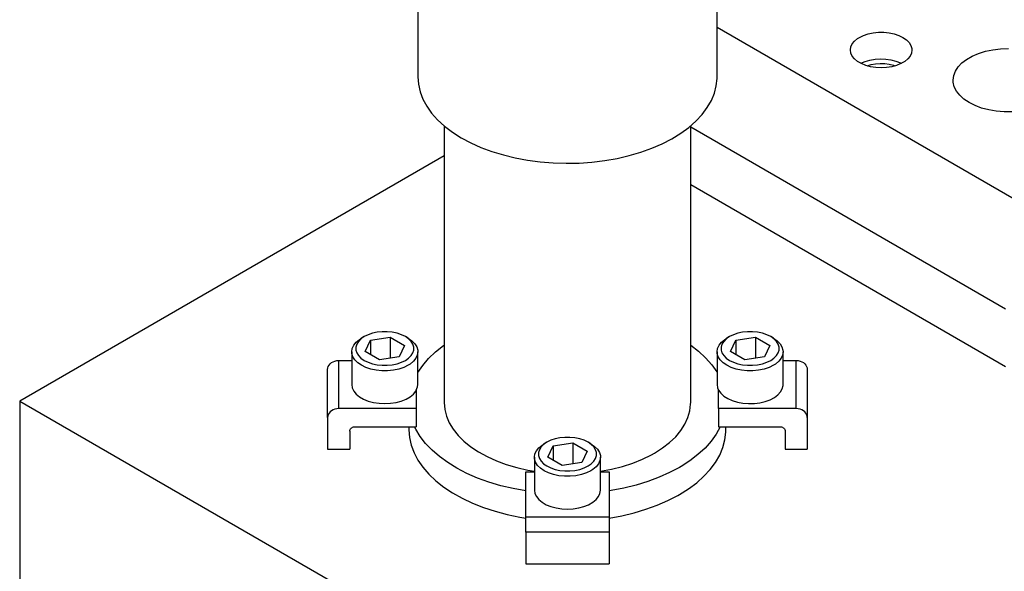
# Model space of a CAD drawing. Header units: inches. Extents: x 3 to 351, y 4 to 271.
# Tile 305 of 530: x 115.29 to 122.28, y 256.8 to 260.71. Entities that reach past the tile are written whole.
import ezdxf

# ---------------------------------------------------------------- set-up
doc = ezdxf.new("R2010")
doc.units = ezdxf.units.IN
doc.header["$LTSCALE"] = 0.5
doc.header["$MEASUREMENT"] = 0
doc.layers.add('DSS', color=7, linetype='Continuous')

msp = doc.modelspace()

# ---------------------------------------------------------------- linework, layer by layer
at = {"layer": 'DSS', "color": 96, "linetype": 'Continuous'}
for p, q in [((118.114, 263.573), (118.114, 260.307)), ((118.114, 263.573), (118.114, 260.307)), ((120.239, 260.307), (120.239, 263.573)), ((120.239, 260.307), (120.239, 263.573)), ((118.114, 260.307), (118.118, 260.2539)), ((118.114, 260.307), (118.118, 260.2539)), ((120.2332, 260.2432), (120.2388, 260.2963)), ((120.2332, 260.2432), (120.2388, 260.2963)), ((120.2388, 260.2963), (120.239, 260.307)), ((120.2388, 260.2963), (120.239, 260.307)), ((118.118, 260.2539), (118.1299, 260.2011)), ((118.118, 260.2539), (118.1299, 260.2011)), ((118.1299, 260.2011), (118.1498, 260.1491)), ((118.1299, 260.2011), (118.1498, 260.1491)), ((120.2196, 260.1905), (120.2332, 260.2432)), ((120.2196, 260.1905), (120.2332, 260.2432)), ((118.1498, 260.1491), (118.1773, 260.0984)), ((118.1498, 260.1491), (118.1773, 260.0984)), ((120.1691, 260.0883), (120.1982, 260.1388)), ((120.1691, 260.0883), (120.1982, 260.1388)), ((120.1982, 260.1388), (120.2196, 260.1905)), ((120.1982, 260.1388), (120.2196, 260.1905)), ((118.1773, 260.0984), (118.2124, 260.0491)), ((118.1773, 260.0984), (118.2124, 260.0491)), ((120.1325, 260.0394), (120.1691, 260.0883)), ((120.1325, 260.0394), (120.1691, 260.0883)), ((118.2124, 260.0491), (118.2548, 260.0019)), ((118.2124, 260.0491), (118.2548, 260.0019)), ((118.2548, 260.0019), (118.3041, 259.9569)), ((118.2548, 260.0019), (118.3041, 259.9569)), ((120.0381, 259.9481), (120.0888, 259.9926)), ((120.0381, 259.9481), (120.0888, 259.9926)), ((120.0888, 259.9926), (120.1325, 260.0394)), ((120.0888, 259.9926), (120.1325, 260.0394)), ((118.3041, 259.9569), (118.3599, 259.9146)), ((118.3041, 259.9569), (118.3599, 259.9146)), ((119.981, 259.9064), (120.0381, 259.9481)), ((119.981, 259.9064), (120.0381, 259.9481)), ((118.3599, 259.9146), (118.4219, 259.8752)), ((118.3599, 259.9146), (118.4219, 259.8752)), ((118.4219, 259.8752), (118.4896, 259.8391)), ((118.4219, 259.8752), (118.4896, 259.8391)), ((119.8491, 259.8322), (119.9178, 259.8676)), ((119.8491, 259.8322), (119.9178, 259.8676)), ((119.9178, 259.8676), (119.981, 259.9064)), ((119.9178, 259.8676), (119.981, 259.9064)), ((118.4896, 259.8391), (118.5624, 259.8064)), ((118.4896, 259.8391), (118.5624, 259.8064)), ((118.5624, 259.8064), (118.6399, 259.7776)), ((118.5624, 259.8064), (118.6399, 259.7776)), ((119.6969, 259.7722), (119.7753, 259.8003)), ((119.6969, 259.7722), (119.7753, 259.8003)), ((119.7753, 259.8003), (119.8491, 259.8322)), ((119.7753, 259.8003), (119.8491, 259.8322)), ((118.6399, 259.7776), (118.7214, 259.7527)), ((118.6399, 259.7776), (118.7214, 259.7527)), ((118.7214, 259.7527), (118.8063, 259.7321)), ((118.7214, 259.7527), (118.8063, 259.7321)), ((118.8063, 259.7321), (118.894, 259.7157)), ((118.8063, 259.7321), (118.894, 259.7157)), ((118.894, 259.7157), (118.9838, 259.7038)), ((118.894, 259.7157), (118.9838, 259.7038)), ((119.3508, 259.7019), (119.441, 259.7129)), ((119.3508, 259.7019), (119.441, 259.7129)), ((119.441, 259.7129), (119.5291, 259.7284)), ((119.441, 259.7129), (119.5291, 259.7284)), ((119.5291, 259.7284), (119.6147, 259.7482)), ((119.5291, 259.7284), (119.6147, 259.7482)), ((119.6147, 259.7482), (119.6969, 259.7722)), ((119.6147, 259.7482), (119.6969, 259.7722)), ((118.9838, 259.7038), (119.0751, 259.6964)), ((118.9838, 259.7038), (119.0751, 259.6964)), ((119.0751, 259.6964), (119.1672, 259.6936)), ((119.0751, 259.6964), (119.1672, 259.6936)), ((119.1672, 259.6936), (119.2593, 259.6955)), ((119.1672, 259.6936), (119.2593, 259.6955)), ((119.2593, 259.6955), (119.3508, 259.7019)), ((119.2593, 259.6955), (119.3508, 259.7019)), ((117.5521, 258.2948), (117.5521, 257.9538)), ((120.8009, 257.9538), (120.8009, 258.2948)), ((118.8812, 257.1865), (119.4718, 257.1865)), ((119.4718, 257.0767), (118.8812, 257.0767))]:
    msp.add_line(p, q, dxfattribs=at)
at = {"layer": 'DSS', "color": 132, "linetype": 'Continuous'}
for p, q in [((120.239, 260.6597), (122.7488, 259.2107)), ((121.3472, 260.6195), (121.3848, 260.6233)), ((121.3848, 260.6233), (121.4229, 260.6233)), ((121.4229, 260.6233), (121.4605, 260.6195)), ((121.1983, 260.5407), (121.2144, 260.5606)), ((121.2144, 260.5606), (121.2363, 260.5786)), ((121.2363, 260.5786), (121.2492, 260.5868)), ((121.2492, 260.5868), (121.2784, 260.6009)), ((121.2784, 260.6009), (121.3114, 260.6119)), ((121.3114, 260.6119), (121.3472, 260.6195)), ((121.4605, 260.6195), (121.4963, 260.6119)), ((121.4963, 260.6119), (121.5293, 260.6009)), ((121.5293, 260.6009), (121.5585, 260.5868)), ((121.5585, 260.5868), (121.5831, 260.5699)), ((121.5831, 260.5699), (121.6021, 260.5508)), ((121.6021, 260.5508), (121.6152, 260.5302)), ((121.1851, 260.4975), (121.1884, 260.5194)), ((121.1884, 260.4755), (121.1851, 260.4975)), ((121.1884, 260.5194), (121.1983, 260.5407)), ((121.6152, 260.5302), (121.6218, 260.5085)), ((121.6226, 260.4975), (121.6193, 260.4755)), ((121.6218, 260.5085), (121.6226, 260.4975)), ((122.095, 260.4732), (122.1441, 260.4885)), ((122.1441, 260.4885), (122.1965, 260.4997)), ((122.1965, 260.4997), (122.2511, 260.5065)), ((122.2511, 260.5065), (122.3069, 260.5087)), ((121.1983, 260.4543), (121.1884, 260.4755)), ((121.2144, 260.4343), (121.1983, 260.4543)), ((121.2363, 260.4163), (121.2144, 260.4343)), ((121.2633, 260.4007), (121.2363, 260.4163)), ((121.2591, 260.4028), (121.2898, 260.4158)), ((121.2898, 260.4158), (121.324, 260.4256)), ((121.324, 260.4256), (121.3605, 260.4319)), ((121.3605, 260.4319), (121.3984, 260.4343)), ((121.3984, 260.4343), (121.4365, 260.433)), ((121.4365, 260.433), (121.4735, 260.4278)), ((121.4735, 260.4278), (121.5085, 260.419)), ((121.5085, 260.419), (121.5403, 260.4068)), ((121.5714, 260.4163), (121.5445, 260.4007)), ((121.5933, 260.4343), (121.5714, 260.4163)), ((121.6094, 260.4543), (121.5933, 260.4343)), ((121.6193, 260.4755), (121.6094, 260.4543)), ((121.9771, 260.4053), (122.0106, 260.4311)), ((122.0106, 260.4311), (122.0502, 260.4539)), ((122.0502, 260.4539), (122.095, 260.4732)), ((121.2945, 260.3881), (121.2633, 260.4007)), ((121.329, 260.3788), (121.2945, 260.3881)), ((121.3042, 260.385), (121.3333, 260.3936)), ((121.3659, 260.3731), (121.329, 260.3788)), ((121.3333, 260.3936), (121.3645, 260.3992)), ((121.3645, 260.3992), (121.397, 260.4015)), ((121.4039, 260.3712), (121.3659, 260.3731)), ((121.397, 260.4015), (121.4296, 260.4006)), ((121.4418, 260.3731), (121.4039, 260.3712)), ((121.4296, 260.4006), (121.4615, 260.3964)), ((121.4787, 260.3788), (121.4418, 260.3731)), ((121.4615, 260.3964), (121.4916, 260.389)), ((121.5132, 260.3881), (121.4787, 260.3788)), ((121.4916, 260.389), (121.5035, 260.385)), ((121.5445, 260.4007), (121.5132, 260.3881)), ((121.5403, 260.4068), (121.5486, 260.4028)), ((121.9188, 260.3153), (121.9307, 260.3468)), ((121.9307, 260.3468), (121.9503, 260.377)), ((121.9503, 260.377), (121.9771, 260.4053)), ((121.9148, 260.2831), (121.9188, 260.3153)), ((121.9157, 260.2683), (121.9148, 260.2831)), ((121.9233, 260.2363), (121.9157, 260.2683)), ((121.9388, 260.2053), (121.9233, 260.2363)), ((121.9618, 260.1759), (121.9388, 260.2053)), ((121.9918, 260.1487), (121.9618, 260.1759)), ((122.0282, 260.1243), (121.9918, 260.1487)), ((122.0703, 260.1031), (122.0282, 260.1243)), ((122.1172, 260.0855), (122.0703, 260.1031)), ((122.1679, 260.072), (122.1172, 260.0855)), ((122.2215, 260.0629), (122.1679, 260.072)), ((122.2768, 260.0582), (122.2215, 260.0629)), ((122.3326, 260.0582), (122.2768, 260.0582)), ((120.0515, 259.9515), (122.2877, 258.6604)), ((117.7001, 258.4438), (117.7139, 258.4525)), ((117.7335, 258.4638), (117.7103, 258.4479)), ((117.7335, 258.4638), (117.7139, 258.4525)), ((117.7611, 258.4772), (117.7335, 258.4638)), ((117.7335, 258.4638), (117.7335, 258.4638)), ((117.7923, 258.4876), (117.7611, 258.4772)), ((117.7775, 258.4384), (117.917, 258.46)), ((117.8261, 258.4947), (117.7923, 258.4876)), ((117.8616, 258.4983), (117.8261, 258.4947)), ((117.8976, 258.4983), (117.8616, 258.4983)), ((117.9331, 258.4947), (117.8976, 258.4983)), ((117.917, 258.46), (118.019, 258.4011)), ((117.917, 258.46), (117.917, 258.3106)), ((117.9669, 258.4876), (117.9331, 258.4947)), ((117.9981, 258.4772), (117.9669, 258.4876)), ((118.0257, 258.4638), (117.9981, 258.4772)), ((118.0453, 258.4525), (118.0257, 258.4638)), ((118.0489, 258.4479), (118.0257, 258.4638)), ((118.0453, 258.4525), (118.0716, 258.4344)), ((120.2938, 258.4438), (120.3076, 258.4525)), ((120.3272, 258.4638), (120.3041, 258.4479)), ((120.3272, 258.4638), (120.3076, 258.4525)), ((120.3548, 258.4772), (120.3272, 258.4638)), ((120.3272, 258.4638), (120.3272, 258.4638)), ((120.386, 258.4876), (120.3548, 258.4772)), ((120.3713, 258.4384), (120.5107, 258.46)), ((120.4199, 258.4947), (120.386, 258.4876)), ((120.4553, 258.4983), (120.4199, 258.4947)), ((120.4914, 258.4983), (120.4553, 258.4983)), ((120.5268, 258.4947), (120.4914, 258.4983)), ((120.5107, 258.46), (120.6128, 258.4011)), ((120.5107, 258.46), (120.5107, 258.3106)), ((120.5607, 258.4876), (120.5268, 258.4947)), ((120.5919, 258.4772), (120.5607, 258.4876)), ((120.6195, 258.4638), (120.5919, 258.4772)), ((120.6391, 258.4525), (120.6195, 258.4638)), ((120.6426, 258.4479), (120.6195, 258.4638)), ((120.6391, 258.4525), (120.6653, 258.4344)), ((117.6488, 258.3803), (117.6594, 258.4031)), ((117.6594, 258.4031), (117.6766, 258.4245)), ((117.68, 258.4104), (117.6738, 258.3899)), ((117.6738, 258.3899), (117.6738, 258.3691)), ((117.6766, 258.4245), (117.7001, 258.4438)), ((117.6923, 258.4299), (117.68, 258.4104)), ((117.7103, 258.4479), (117.6923, 258.4299)), ((117.7402, 258.3579), (117.7775, 258.4384)), ((117.7775, 258.4384), (117.7775, 258.3363)), ((118.019, 258.4011), (117.9817, 258.3206)), ((118.0669, 258.4299), (118.0489, 258.4479)), ((118.0792, 258.4104), (118.0669, 258.4299)), ((118.0716, 258.4344), (118.092, 258.414)), ((118.0854, 258.3899), (118.0792, 258.4104)), ((118.0854, 258.3691), (118.0854, 258.3899)), ((118.092, 258.414), (118.106, 258.3918)), ((118.106, 258.3918), (118.1131, 258.3686)), ((120.2425, 258.3803), (120.2531, 258.4031)), ((120.2531, 258.4031), (120.2704, 258.4245)), ((120.2738, 258.4104), (120.2675, 258.3899)), ((120.2675, 258.3899), (120.2675, 258.3691)), ((120.2704, 258.4245), (120.2938, 258.4438)), ((120.2861, 258.4299), (120.2738, 258.4104)), ((120.3041, 258.4479), (120.2861, 258.4299)), ((120.3339, 258.3579), (120.3713, 258.4384)), ((120.3713, 258.4384), (120.3713, 258.3363)), ((120.6128, 258.4011), (120.5754, 258.3206)), ((120.6606, 258.4299), (120.6426, 258.4479)), ((120.6729, 258.4104), (120.6606, 258.4299)), ((120.6653, 258.4344), (120.6858, 258.414)), ((120.6792, 258.3899), (120.6729, 258.4104)), ((120.6792, 258.3691), (120.6792, 258.3899)), ((120.6858, 258.414), (120.6997, 258.3918)), ((120.6997, 258.3918), (120.7068, 258.3686)), ((117.6452, 258.3568), (117.6488, 258.3803)), ((117.6452, 258.3568), (117.6452, 258.1243)), ((117.6461, 258.345), (117.6452, 258.3568)), ((117.6532, 258.3218), (117.6461, 258.345)), ((117.6672, 258.2996), (117.6532, 258.3218)), ((117.6738, 258.3691), (117.68, 258.3486)), ((117.68, 258.3486), (117.6923, 258.3291)), ((117.6923, 258.3291), (117.7103, 258.3111)), ((117.8422, 258.299), (117.7402, 258.3579)), ((117.9817, 258.3206), (117.8422, 258.299)), ((118.0489, 258.3111), (118.0669, 258.3291)), ((118.0669, 258.3291), (118.0792, 258.3486)), ((118.0792, 258.3486), (118.0854, 258.3691)), ((118.1104, 258.3333), (118.0998, 258.3105)), ((118.114, 258.3568), (118.1104, 258.3333)), ((118.1131, 258.3686), (118.114, 258.3568)), ((118.114, 258.1243), (118.114, 258.3568)), ((120.239, 258.3568), (120.2425, 258.3803)), ((120.239, 258.3568), (120.239, 258.1243)), ((120.2399, 258.345), (120.239, 258.3568)), ((120.247, 258.3218), (120.2399, 258.345)), ((120.2609, 258.2996), (120.247, 258.3218)), ((120.2675, 258.3691), (120.2738, 258.3486)), ((120.2738, 258.3486), (120.2861, 258.3291)), ((120.2861, 258.3291), (120.3041, 258.3111)), ((120.436, 258.299), (120.3339, 258.3579)), ((120.5754, 258.3206), (120.436, 258.299)), ((120.6426, 258.3111), (120.6606, 258.3291)), ((120.6606, 258.3291), (120.6729, 258.3486)), ((120.6729, 258.3486), (120.6792, 258.3691)), ((120.7042, 258.3333), (120.6936, 258.3105)), ((120.7077, 258.3568), (120.7042, 258.3333)), ((120.7068, 258.3686), (120.7077, 258.3568)), ((120.7077, 258.1243), (120.7077, 258.3568)), ((117.6876, 258.2792), (117.6672, 258.2996)), ((117.7139, 258.2611), (117.6876, 258.2792)), ((117.7103, 258.3111), (117.7335, 258.2951)), ((117.7452, 258.246), (117.7139, 258.2611)), ((117.7335, 258.2951), (117.7611, 258.2818)), ((117.7806, 258.2342), (117.7452, 258.246)), ((117.7611, 258.2818), (117.7923, 258.2714)), ((117.7923, 258.2714), (117.8261, 258.2643)), ((117.8261, 258.2643), (117.8616, 258.2606)), ((117.8616, 258.2606), (117.8976, 258.2606)), ((117.8976, 258.2606), (117.9331, 258.2643)), ((117.9331, 258.2643), (117.9669, 258.2714)), ((117.9669, 258.2714), (117.9981, 258.2818)), ((118.014, 258.246), (117.9787, 258.2342)), ((117.9981, 258.2818), (118.0257, 258.2951)), ((118.0453, 258.2611), (118.014, 258.246)), ((118.0257, 258.2951), (118.0489, 258.3111)), ((118.0591, 258.2698), (118.0453, 258.2611)), ((118.0826, 258.2892), (118.0591, 258.2698)), ((118.0998, 258.3105), (118.0826, 258.2892)), ((120.2814, 258.2792), (120.2609, 258.2996)), ((120.3076, 258.2611), (120.2814, 258.2792)), ((120.3041, 258.3111), (120.3272, 258.2951)), ((120.3389, 258.246), (120.3076, 258.2611)), ((120.3272, 258.2951), (120.3548, 258.2818)), ((120.3743, 258.2342), (120.3389, 258.246)), ((120.3548, 258.2818), (120.386, 258.2714)), ((120.386, 258.2714), (120.4199, 258.2643)), ((120.4199, 258.2643), (120.4553, 258.2606)), ((120.4553, 258.2606), (120.4914, 258.2606)), ((120.4914, 258.2606), (120.5268, 258.2643)), ((120.5268, 258.2643), (120.5607, 258.2714)), ((120.5607, 258.2714), (120.5919, 258.2818)), ((120.6078, 258.246), (120.5724, 258.2342)), ((120.5919, 258.2818), (120.6195, 258.2951)), ((120.6391, 258.2611), (120.6078, 258.246)), ((120.6195, 258.2951), (120.6426, 258.3111)), ((120.6529, 258.2698), (120.6391, 258.2611)), ((120.6763, 258.2892), (120.6529, 258.2698)), ((120.6936, 258.3105), (120.6763, 258.2892)), ((117.8189, 258.2261), (117.7806, 258.2342)), ((117.8592, 258.222), (117.8189, 258.2261)), ((117.9, 258.222), (117.8592, 258.222)), ((117.9403, 258.2261), (117.9, 258.222)), ((117.9787, 258.2342), (117.9403, 258.2261)), ((120.4127, 258.2261), (120.3743, 258.2342)), ((120.4529, 258.222), (120.4127, 258.2261)), ((120.4938, 258.222), (120.4529, 258.222)), ((120.534, 258.2261), (120.4938, 258.222)), ((120.5724, 258.2342), (120.534, 258.2261)), ((117.6452, 258.1243), (117.6488, 258.1008)), ((118.1033, 258.0839), (118.112, 258.1069)), ((118.112, 258.1069), (118.114, 258.1243)), ((120.239, 258.1243), (120.2425, 258.1008)), ((120.7021, 258.0948), (120.7075, 258.1182)), ((120.7075, 258.1182), (120.7077, 258.1243)), ((117.6488, 258.1008), (117.6594, 258.078)), ((117.6594, 258.078), (117.6766, 258.0567)), ((117.6766, 258.0567), (117.7001, 258.0374)), ((117.7001, 258.0374), (117.7289, 258.0207)), ((118.0303, 258.0207), (118.0591, 258.0374)), ((118.0591, 258.0374), (118.0826, 258.0567)), ((118.0826, 258.0567), (118.0998, 258.078)), ((118.0998, 258.078), (118.1033, 258.0839)), ((120.2425, 258.1008), (120.2497, 258.0839)), ((120.2497, 258.0839), (120.2653, 258.0621)), ((120.2653, 258.0621), (120.2872, 258.0421)), ((120.2872, 258.0421), (120.3147, 258.0247)), ((120.6459, 258.0327), (120.6708, 258.0514)), ((120.6708, 258.0514), (120.6897, 258.0723)), ((120.6897, 258.0723), (120.7021, 258.0948)), ((117.7289, 258.0207), (117.7624, 258.0071)), ((117.7624, 258.0071), (117.7994, 257.9972)), ((117.7994, 257.9972), (117.8389, 257.9911)), ((117.8389, 257.9911), (117.8796, 257.989)), ((117.8796, 257.989), (117.9203, 257.9911)), ((117.9203, 257.9911), (117.9598, 257.9972)), ((117.9598, 257.9972), (117.9968, 258.0071)), ((117.9968, 258.0071), (118.0303, 258.0207)), ((120.3147, 258.0247), (120.3471, 258.0103)), ((120.3471, 258.0103), (120.3833, 257.9994)), ((120.3833, 257.9994), (120.4222, 257.9923)), ((120.4222, 257.9923), (120.4627, 257.9892)), ((120.4627, 257.9892), (120.5035, 257.9901)), ((120.5035, 257.9901), (120.5434, 257.9952)), ((120.5434, 257.9952), (120.5812, 258.0042)), ((120.5812, 258.0042), (120.6157, 258.0168)), ((120.6157, 258.0168), (120.6459, 258.0327)), ((118.9735, 257.6757), (118.9969, 257.6951)), ((119.0072, 257.6992), (118.9892, 257.6812)), ((118.9969, 257.6951), (119.0107, 257.7038)), ((119.0304, 257.7151), (119.0072, 257.6992)), ((119.0304, 257.7151), (119.0107, 257.7038)), ((119.058, 257.7285), (119.0304, 257.7151)), ((119.0304, 257.7151), (119.0304, 257.7151)), ((119.0371, 257.6092), (119.0744, 257.6897)), ((119.0892, 257.7389), (119.058, 257.7285)), ((119.0744, 257.6897), (119.2138, 257.7112)), ((119.0744, 257.6897), (119.0744, 257.5876)), ((119.123, 257.746), (119.0892, 257.7389)), ((119.1585, 257.7496), (119.123, 257.746)), ((119.1945, 257.7496), (119.1585, 257.7496)), ((119.23, 257.746), (119.1945, 257.7496)), ((119.2138, 257.7112), (119.3159, 257.6523)), ((119.2138, 257.7112), (119.2138, 257.5618)), ((119.2638, 257.7389), (119.23, 257.746)), ((119.295, 257.7285), (119.2638, 257.7389)), ((119.3226, 257.7151), (119.295, 257.7285)), ((119.3422, 257.7038), (119.3226, 257.7151)), ((119.3457, 257.6992), (119.3226, 257.7151)), ((119.3422, 257.7038), (119.3685, 257.6857)), ((119.3637, 257.6812), (119.3457, 257.6992)), ((119.3685, 257.6857), (119.3889, 257.6653)), ((118.9421, 257.6081), (118.9457, 257.6316)), ((118.9457, 257.6316), (118.9562, 257.6544)), ((118.9562, 257.6544), (118.9735, 257.6757)), ((118.9769, 257.6616), (118.9706, 257.6411)), ((118.9706, 257.6411), (118.9706, 257.6203)), ((118.9706, 257.6203), (118.9769, 257.5999)), ((118.9892, 257.6812), (118.9769, 257.6616)), ((119.3159, 257.6523), (119.2785, 257.5718)), ((119.3761, 257.6616), (119.3637, 257.6812)), ((119.3823, 257.6411), (119.3761, 257.6616)), ((119.3761, 257.5999), (119.3823, 257.6203)), ((119.3823, 257.6203), (119.3823, 257.6411)), ((119.3889, 257.6653), (119.4029, 257.6431)), ((119.4029, 257.6431), (119.41, 257.6199)), ((119.41, 257.6199), (119.4109, 257.6081)), ((118.9421, 257.6081), (118.9421, 257.3756)), ((118.943, 257.5963), (118.9421, 257.6081)), ((118.9501, 257.5731), (118.943, 257.5963)), ((118.9641, 257.5509), (118.9501, 257.5731)), ((118.9845, 257.5305), (118.9641, 257.5509)), ((118.9769, 257.5999), (118.9892, 257.5803)), ((118.9892, 257.5803), (119.0072, 257.5623)), ((119.0072, 257.5623), (119.0304, 257.5464)), ((119.0304, 257.5464), (119.058, 257.533)), ((119.1391, 257.5502), (119.0371, 257.6092)), ((119.2785, 257.5718), (119.1391, 257.5502)), ((119.295, 257.533), (119.3226, 257.5464)), ((119.3226, 257.5464), (119.3457, 257.5623)), ((119.3457, 257.5623), (119.3637, 257.5803)), ((119.3637, 257.5803), (119.3761, 257.5999)), ((119.3967, 257.5618), (119.3795, 257.5404)), ((119.4073, 257.5846), (119.3967, 257.5618)), ((119.4109, 257.6081), (119.4073, 257.5846)), ((119.4109, 257.3756), (119.4109, 257.6081)), ((119.0107, 257.5124), (118.9845, 257.5305)), ((119.042, 257.4972), (119.0107, 257.5124)), ((119.0774, 257.4854), (119.042, 257.4972)), ((119.058, 257.533), (119.0892, 257.5226)), ((119.1158, 257.4774), (119.0774, 257.4854)), ((119.0892, 257.5226), (119.123, 257.5155)), ((119.1561, 257.4733), (119.1158, 257.4774)), ((119.123, 257.5155), (119.1585, 257.5119)), ((119.1585, 257.5119), (119.1945, 257.5119)), ((119.1945, 257.5119), (119.23, 257.5155)), ((119.2371, 257.4774), (119.1969, 257.4733)), ((119.23, 257.5155), (119.2638, 257.5226)), ((119.2755, 257.4854), (119.2371, 257.4774)), ((119.2638, 257.5226), (119.295, 257.533)), ((119.3109, 257.4972), (119.2755, 257.4854)), ((119.3422, 257.5124), (119.3109, 257.4972)), ((119.356, 257.5211), (119.3422, 257.5124)), ((119.3795, 257.5404), (119.356, 257.5211)), ((119.1969, 257.4733), (119.1561, 257.4733)), ((118.9421, 257.3756), (118.9457, 257.3521)), ((118.9457, 257.3521), (118.9562, 257.3293)), ((119.3967, 257.3293), (119.4073, 257.3521)), ((119.4073, 257.3521), (119.4109, 257.3756)), ((118.9562, 257.3293), (118.9735, 257.3079)), ((118.9735, 257.3079), (118.9969, 257.2886)), ((118.9969, 257.2886), (119.0258, 257.2719)), ((119.0258, 257.2719), (119.0593, 257.2584)), ((119.2937, 257.2584), (119.3271, 257.2719)), ((119.3271, 257.2719), (119.356, 257.2886)), ((119.356, 257.2886), (119.3795, 257.3079)), ((119.3795, 257.3079), (119.3967, 257.3293)), ((119.0593, 257.2584), (119.0963, 257.2484)), ((119.0963, 257.2484), (119.1358, 257.2423)), ((119.1358, 257.2423), (119.1765, 257.2403)), ((119.1765, 257.2403), (119.2172, 257.2423)), ((119.2172, 257.2423), (119.2566, 257.2484)), ((119.2566, 257.2484), (119.2937, 257.2584))]:
    msp.add_line(p, q, dxfattribs=at)
at = {"layer": 'DSS', "color": 136, "linetype": 'Continuous'}
for p, q in [((118.3015, 259.9591), (118.3015, 257.9957)), ((120.0515, 257.9957), (120.0515, 259.9591)), ((118.2404, 258.356), (118.2962, 258.4002)), ((118.2962, 258.4002), (118.3015, 258.404)), ((120.0515, 258.404), (120.1079, 258.36)), ((118.1911, 258.3092), (118.2404, 258.356)), ((120.1079, 258.36), (120.1578, 258.3134)), ((120.1578, 258.3134), (120.2006, 258.2645)), ((118.114, 258.2092), (118.1489, 258.2601)), ((118.1489, 258.2601), (118.1911, 258.3092)), ((120.2006, 258.2645), (120.2362, 258.2138)), ((120.2362, 258.2138), (120.239, 258.2092)), ((118.3015, 257.9957), (118.3055, 257.9475)), ((120.0456, 257.9373), (120.0513, 257.9854)), ((120.0513, 257.9854), (120.0515, 257.9957)), ((118.3055, 257.9475), (118.3174, 257.8997)), ((118.3174, 257.8997), (118.3372, 257.8528)), ((120.032, 257.8896), (120.0456, 257.9373)), ((118.0515, 257.8252), (118.0515, 257.803)), ((118.0995, 257.808), (118.0909, 257.8252)), ((118.3372, 257.8528), (118.3647, 257.8072)), ((119.9814, 257.7977), (120.0105, 257.8429)), ((120.0105, 257.8429), (120.032, 257.8896)), ((120.262, 257.8252), (120.2333, 257.7731)), ((120.3015, 257.803), (120.3015, 257.8252)), ((118.0515, 257.803), (118.0555, 257.7483)), ((118.1307, 257.7563), (118.0995, 257.808)), ((118.1693, 257.7063), (118.1307, 257.7563)), ((118.3647, 257.8072), (118.3996, 257.7633)), ((118.3996, 257.7633), (118.4416, 257.7215)), ((119.9015, 257.7129), (119.945, 257.7542)), ((119.945, 257.7542), (119.9814, 257.7977)), ((120.2333, 257.7731), (120.1971, 257.7225)), ((120.2946, 257.7313), (120.3011, 257.7859)), ((120.3011, 257.7859), (120.3015, 257.803)), ((118.0555, 257.7483), (118.0674, 257.694)), ((118.0674, 257.694), (118.0873, 257.6405)), ((118.2152, 257.6583), (118.1693, 257.7063)), ((118.4416, 257.7215), (118.4903, 257.6823)), ((119.8514, 257.6743), (119.9015, 257.7129)), ((120.1971, 257.7225), (120.1536, 257.6738)), ((120.2801, 257.6771), (120.2946, 257.7313)), ((118.0873, 257.6405), (118.1149, 257.5881)), ((118.2678, 257.6128), (118.2152, 257.6583)), ((118.4903, 257.6823), (118.5453, 257.6459)), ((118.5453, 257.6459), (118.606, 257.6127)), ((119.7086, 257.5947), (119.7725, 257.6259)), ((119.7725, 257.6259), (119.7952, 257.6385)), ((119.7952, 257.6385), (119.8514, 257.6743)), ((120.1031, 257.6274), (120.0461, 257.5837)), ((120.1536, 257.6738), (120.1031, 257.6274)), ((120.2279, 257.572), (120.2579, 257.6239)), ((120.2579, 257.6239), (120.2801, 257.6771)), ((118.1149, 257.5881), (118.15, 257.5372)), ((118.3269, 257.57), (118.2678, 257.6128)), ((118.392, 257.5302), (118.3269, 257.57)), ((118.606, 257.6127), (118.672, 257.583)), ((118.672, 257.583), (118.7425, 257.5571)), ((118.7425, 257.5571), (118.8171, 257.5351)), ((119.4903, 257.5242), (119.5668, 257.5436)), ((119.5668, 257.5436), (119.6398, 257.5672)), ((119.6398, 257.5672), (119.7086, 257.5947)), ((120.0461, 257.5837), (119.9829, 257.5428)), ((120.1904, 257.5217), (120.2279, 257.572)), ((118.15, 257.5372), (118.1925, 257.4882)), ((118.1925, 257.4882), (118.2419, 257.4415)), ((118.4627, 257.4937), (118.392, 257.5302)), ((118.5385, 257.4607), (118.4627, 257.4937)), ((118.8171, 257.5351), (118.8949, 257.5174)), ((118.8949, 257.5174), (118.9421, 257.509)), ((119.4109, 257.509), (119.4903, 257.5242)), ((119.9021, 257.4994), (119.8271, 257.4659)), ((119.972, 257.5365), (119.9021, 257.4994)), ((119.9829, 257.5428), (119.972, 257.5365)), ((120.1458, 257.4733), (120.1904, 257.5217)), ((118.2419, 257.4415), (118.2979, 257.3973)), ((118.6189, 257.4316), (118.5385, 257.4607)), ((118.7031, 257.4065), (118.6189, 257.4316)), ((118.7908, 257.3856), (118.7031, 257.4065)), ((119.6639, 257.4103), (119.5767, 257.3887)), ((119.7475, 257.4361), (119.6639, 257.4103)), ((119.8271, 257.4659), (119.7475, 257.4361)), ((120.0362, 257.3841), (120.0942, 257.4274)), ((120.0942, 257.4274), (120.1458, 257.4733)), ((118.2979, 257.3973), (118.3603, 257.356)), ((118.3603, 257.356), (118.4284, 257.3179)), ((118.8812, 257.369), (118.7908, 257.3856)), ((119.4867, 257.3714), (119.4718, 257.369)), ((119.5767, 257.3887), (119.4867, 257.3714)), ((119.8902, 257.301), (119.9609, 257.3375)), ((119.9609, 257.3375), (119.972, 257.3438)), ((119.972, 257.3438), (120.0362, 257.3841)), ((118.4284, 257.3179), (118.5018, 257.2833)), ((118.5018, 257.2833), (118.58, 257.2523)), ((119.7341, 257.2389), (119.8144, 257.268)), ((119.8144, 257.268), (119.8902, 257.301)), ((118.58, 257.2523), (118.6625, 257.2253)), ((118.6625, 257.2253), (118.7486, 257.2023)), ((118.7486, 257.2023), (118.8378, 257.1837)), ((119.5622, 257.1929), (119.6498, 257.2138)), ((119.6498, 257.2138), (119.7341, 257.2389)), ((118.8378, 257.1837), (118.8812, 257.1763)), ((119.4718, 257.1763), (119.5622, 257.1929))]:
    msp.add_line(p, q, dxfattribs=at)
at = {"layer": 'DSS', "color": 9, "linetype": 'Continuous'}
for p, q in [((120.0515, 259.9515), (122.2877, 258.6604)), ((120.0515, 259.5432), (122.2877, 258.2521))]:
    msp.add_line(p, q, dxfattribs=at)
at = {"layer": 'DSS', "color": 254, "linetype": 'Continuous'}
for p, q in [((118.3015, 259.7473), (115.2874, 258.0072)), ((115.2874, 258.0072), (118.8229, 255.9659)), ((115.2874, 258.0072), (115.2874, 255.9659))]:
    msp.add_line(p, q, dxfattribs=at)
at = {"layer": 'DSS', "color": 2, "linetype": 'Continuous'}
for p, q in [((117.4745, 258.2417), (117.4781, 258.2525)), ((117.4781, 258.2525), (117.4839, 258.2627)), ((117.4839, 258.2627), (117.4918, 258.2719)), ((117.4918, 258.2719), (117.5015, 258.2798)), ((117.5015, 258.2798), (117.5127, 258.2862)), ((117.5127, 258.2862), (117.5252, 258.2909)), ((117.5252, 258.2909), (117.5384, 258.2938)), ((117.5384, 258.2938), (117.5521, 258.2948)), ((117.5521, 258.2948), (117.6452, 258.2948)), ((120.7077, 258.2948), (120.8009, 258.2948)), ((120.8009, 258.2948), (120.8145, 258.2938)), ((120.8145, 258.2938), (120.8278, 258.2909)), ((120.8278, 258.2909), (120.8402, 258.2862)), ((120.8402, 258.2862), (120.8515, 258.2798)), ((120.8515, 258.2798), (120.8612, 258.2719)), ((120.8612, 258.2719), (120.8691, 258.2627)), ((120.8691, 258.2627), (120.8749, 258.2525)), ((120.8749, 258.2525), (120.8784, 258.2417)), ((117.4734, 258.2305), (117.4745, 258.2417)), ((117.4734, 257.8895), (117.4734, 258.2305)), ((120.8784, 258.2417), (120.8796, 258.2305)), ((120.8796, 258.2305), (120.8796, 257.8895)), ((118.1033, 258.0839), (118.1033, 257.9538)), ((120.2497, 257.9538), (120.2497, 258.0839)), ((117.4745, 257.9007), (117.4734, 257.8895)), ((117.4781, 257.9115), (117.4745, 257.9007)), ((117.4839, 257.9217), (117.4781, 257.9115)), ((117.4918, 257.9309), (117.4839, 257.9217)), ((117.5015, 257.9388), (117.4918, 257.9309)), ((117.5127, 257.9452), (117.5015, 257.9388)), ((117.5252, 257.95), (117.5127, 257.9452)), ((117.5384, 257.9529), (117.5252, 257.95)), ((117.5521, 257.9538), (117.5384, 257.9529)), ((118.1033, 257.9538), (117.5521, 257.9538)), ((118.1033, 257.9538), (118.1033, 257.8252)), ((120.2497, 257.9538), (120.2497, 257.8252)), ((120.8009, 257.9538), (120.2497, 257.9538)), ((120.8145, 257.9529), (120.8009, 257.9538)), ((120.8278, 257.95), (120.8145, 257.9529)), ((120.8402, 257.9452), (120.8278, 257.95)), ((120.8515, 257.9388), (120.8402, 257.9452)), ((120.8612, 257.9309), (120.8515, 257.9388)), ((120.8691, 257.9217), (120.8612, 257.9309)), ((120.8749, 257.9115), (120.8691, 257.9217)), ((120.8784, 257.9007), (120.8749, 257.9115)), ((120.8796, 257.8895), (120.8784, 257.9007)), ((117.4734, 257.8895), (117.4734, 257.6646)), ((117.6505, 257.8209), (117.6568, 257.8233)), ((117.6568, 257.8233), (117.6634, 257.8248)), ((117.6634, 257.8248), (117.6702, 257.8252)), ((117.6702, 257.8252), (118.1033, 257.8252)), ((120.2497, 257.8252), (120.6827, 257.8252)), ((120.6827, 257.8252), (120.6896, 257.8248)), ((120.6896, 257.8248), (120.6962, 257.8233)), ((120.6962, 257.8233), (120.7024, 257.8209)), ((120.8796, 257.8895), (120.8796, 257.6646)), ((117.6309, 257.7931), (117.6315, 257.7987)), ((117.6309, 257.7931), (117.6309, 257.6646)), ((117.6315, 257.7987), (117.6332, 257.8041)), ((117.6332, 257.8041), (117.6361, 257.8092)), ((117.6361, 257.8092), (117.6401, 257.8138)), ((117.6401, 257.8138), (117.6449, 257.8177)), ((117.6449, 257.8177), (117.6505, 257.8209)), ((120.7024, 257.8209), (120.708, 257.8177)), ((120.708, 257.8177), (120.7129, 257.8138)), ((120.7129, 257.8138), (120.7168, 257.8092)), ((120.7168, 257.8092), (120.7197, 257.8041)), ((120.7197, 257.8041), (120.7215, 257.7987)), ((120.7215, 257.7987), (120.7221, 257.7931)), ((120.7221, 257.7931), (120.7221, 257.6646)), ((117.4734, 257.6646), (117.6309, 257.6646)), ((120.7221, 257.6646), (120.8796, 257.6646)), ((118.8812, 257.5047), (118.9421, 257.5047)), ((118.8812, 257.1865), (118.8812, 257.5047)), ((119.4109, 257.5047), (119.4718, 257.5047)), ((119.4718, 257.5047), (119.4718, 257.1865)), ((118.8812, 257.0767), (118.8812, 257.1865)), ((119.4718, 257.1865), (119.4718, 257.0767)), ((118.8812, 257.0767), (118.8812, 256.8518)), ((119.4718, 257.0767), (119.4718, 256.8518)), ((118.8812, 256.8518), (119.4718, 256.8518))]:
    msp.add_line(p, q, dxfattribs=at)

doc.saveas('drawing.dxf')
